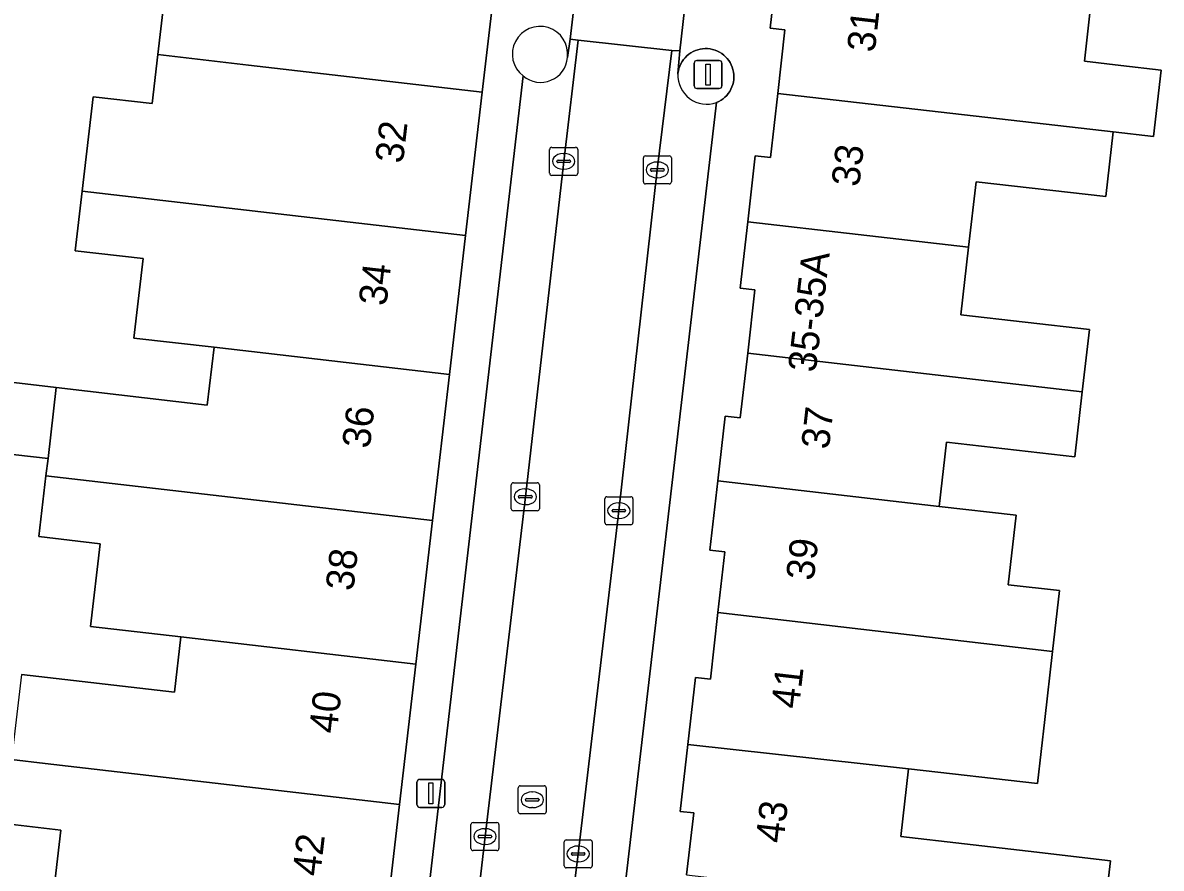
# Model space of a CAD drawing. Extents: x 161692 to 162379, y 380760 to 381678.
# Drawn here: x 162193.77 to 162234.41, y 381015.53 to 381045.72 of the extents above; entities that cross this region are included whole.
import ezdxf

# ---------------------------------------------------------------- set-up
doc = ezdxf.new("R2010")
doc.units = 0
for name, color, linetype in [('IMGEO_Erf', 7, 'Continuous'), ('IMGEO_Groenvoorziening', 7, 'Continuous'), ('IMGEO_Kolk', 7, 'Continuous'), ('IMGEO_Lichtmast', 7, 'Continuous'), ('IMGEO_Pand', 7, 'Continuous'), ('IMGEO_Pand_nummerreeks', 7, 'Continuous'), ('IMGEO_Parkeervlak_open', 7, 'Continuous'), ('IMGEO_Rijbaan_lokaal_open', 7, 'Continuous'), ('IMGEO_Rioolput', 7, 'Continuous'), ('IMGEO_Voetpad_open', 7, 'Continuous')]:
    doc.layers.add(name, color=color, linetype=linetype)

msp = doc.modelspace()

# ---------------------------------------------------------------- linework, layer by layer
at = {"layer": 'IMGEO_Erf'}
for points in [[(162192.017, 381033.036), (162194.963, 381032.694), (162200.356, 381032.068), (162200.595, 381034.13), (162197.738, 381034.461), (162198.066, 381037.297), (162195.638, 381037.579), (162195.885, 381039.709), (162196.276, 381043.078), (162198.39, 381042.833), (162198.593, 381044.584), (162198.937, 381047.547), (162196.665, 381047.811), (162196.933, 381050.121), (162197.276, 381053.072), (162202.884, 381052.421), (162203.171, 381054.889), (162187.312, 381056.762)], [(162231.924, 381046.606), (162231.665, 381044.343), (162232.964, 381044.194), (162234.409, 381044.028), (162234.137, 381041.655), (162232.693, 381041.821), (162232.429, 381039.514), (162227.8, 381040.044), (162227.532, 381037.704), (162227.256, 381035.29), (162231.843, 381034.765), (162231.588, 381032.533), (162231.323, 381030.217), (162226.748, 381030.74), (162226.486, 381028.447), (162229.232, 381028.129), (162228.949, 381025.648), (162230.777, 381025.439), (162230.529, 381023.269), (162230.251, 381020.835), (162229.991, 381018.553), (162225.386, 381019.079), (162225.109, 381016.654), (162229.662, 381016.133), (162232.598, 381015.792), (162232.339, 381013.567)], [(162193.718, 381022.442), (162199.179, 381021.808), (162199.408, 381023.786), (162196.19, 381024.158), (162196.533, 381027.114), (162194.346, 381027.368), (162194.597, 381029.536), (162194.669, 381030.154), (162191.723, 381030.496)], [(162194.798, 381014.013), (162195.131, 381016.884), (162193.1, 381017.12)]]:
    msp.add_lwpolyline(points, dxfattribs=at)
at = {"layer": 'IMGEO_Groenvoorziening'}
for points in [[(162218.535, 381042.87), (162218.616, 381042.908), (162218.694, 381042.953), (162218.767, 381043.005), (162218.835, 381043.063), (162218.898, 381043.127), (162218.954, 381043.196), (162219.005, 381043.27), (162219.048, 381043.349), (162219.085, 381043.43), (162219.113, 381043.515), (162219.135, 381043.602), (162219.148, 381043.691), (162219.153, 381043.78), (162219.151, 381043.87), (162219.14, 381043.959), (162219.121, 381044.046), (162219.095, 381044.132), (162219.061, 381044.215), (162219.02, 381044.295), (162218.972, 381044.37), (162218.918, 381044.441), (162218.857, 381044.507), (162218.79, 381044.567), (162218.719, 381044.621), (162218.643, 381044.669), (162218.563, 381044.709), (162218.48, 381044.742), (162218.394, 381044.768), (162218.306, 381044.785), (162218.217, 381044.795), (162218.127, 381044.797), (162218.038, 381044.791), (162217.95, 381044.777), (162217.863, 381044.755), (162217.778, 381044.725), (162217.697, 381044.688), (162217.619, 381044.644), (162217.545, 381044.593), (162217.476, 381044.536), (162217.413, 381044.472), (162217.355, 381044.404), (162217.304, 381044.33), (162217.26, 381044.252), (162217.223, 381044.171), (162217.193, 381044.086), (162217.171, 381043.999), (162217.156, 381043.912)], [(162217.156, 381043.912), (162217.154, 381043.888)]]:
    msp.add_lwpolyline(points, dxfattribs=at)
for centre, radius, start, end in [((162212.232, 381044.601), 0.988, 352.9683, 232.4462), ((162212.253, 381044.55), 0.961, 229.587, 355.8275), ((162218.189, 381043.847), 1.036, 177.709, 289.4996)]:
    msp.add_arc(centre, radius, start, end, dxfattribs=at)
at = {"layer": 'IMGEO_Kolk'}
for p, q in [((162212.577, 381040.344), (162212.577, 381041.196)), ((162212.652, 381041.27), (162213.504, 381041.27)), ((162213.578, 381041.196), (162213.578, 381040.344)), ((162212.836, 381040.764), (162212.836, 381040.776)), ((162212.879, 381040.813), (162213.277, 381040.813)), ((162213.065, 381041.05), (162213.09, 381041.05)), ((162213.32, 381040.776), (162213.32, 381040.764)), ((162215.921, 381040.04), (162215.921, 381040.892)), ((162215.996, 381040.966), (162216.848, 381040.966)), ((162216.409, 381040.746), (162216.434, 381040.746)), ((162216.922, 381040.892), (162216.922, 381040.04)), ((162213.274, 381040.727), (162212.876, 381040.727)), ((162213.088, 381040.49), (162213.063, 381040.49)), ((162216.18, 381040.46), (162216.18, 381040.472)), ((162216.618, 381040.423), (162216.22, 381040.423)), ((162216.223, 381040.509), (162216.621, 381040.509)), ((162216.664, 381040.472), (162216.664, 381040.46)), ((162213.504, 381040.27), (162212.652, 381040.27)), ((162216.848, 381039.966), (162215.996, 381039.966)), ((162216.432, 381040.186), (162216.407, 381040.186)), ((162211.208, 381028.365), (162211.208, 381029.217)), ((162211.283, 381029.291), (162212.135, 381029.291)), ((162211.696, 381029.071), (162211.721, 381029.071)), ((162212.209, 381029.217), (162212.209, 381028.365)), ((162211.467, 381028.785), (162211.467, 381028.797)), ((162211.905, 381028.748), (162211.507, 381028.748)), ((162211.51, 381028.834), (162211.908, 381028.834)), ((162211.951, 381028.797), (162211.951, 381028.785)), ((162214.546, 381027.868), (162214.546, 381028.72)), ((162214.621, 381028.794), (162215.473, 381028.794)), ((162215.034, 381028.574), (162215.059, 381028.574)), ((162215.547, 381028.72), (162215.547, 381027.868)), ((162212.135, 381028.291), (162211.283, 381028.291)), ((162211.719, 381028.511), (162211.694, 381028.511)), ((162214.805, 381028.288), (162214.805, 381028.3)), ((162215.243, 381028.251), (162214.845, 381028.251)), ((162214.848, 381028.337), (162215.246, 381028.337)), ((162215.289, 381028.3), (162215.289, 381028.288)), ((162215.473, 381027.794), (162214.621, 381027.794)), ((162215.057, 381028.014), (162215.032, 381028.014)), ((162209.766, 381016.232), (162209.766, 381017.084)), ((162209.841, 381017.158), (162210.693, 381017.158)), ((162210.254, 381016.938), (162210.279, 381016.938)), ((162210.767, 381017.084), (162210.767, 381016.232)), ((162210.025, 381016.652), (162210.025, 381016.664)), ((162210.463, 381016.615), (162210.065, 381016.615)), ((162210.068, 381016.701), (162210.466, 381016.701)), ((162210.277, 381016.378), (162210.252, 381016.378)), ((162210.509, 381016.664), (162210.509, 381016.652)), ((162213.094, 381015.612), (162213.094, 381016.464)), ((162213.169, 381016.538), (162214.021, 381016.538)), ((162214.095, 381016.464), (162214.095, 381015.612)), ((162210.693, 381016.158), (162209.841, 381016.158)), ((162213.353, 381016.032), (162213.353, 381016.044)), ((162213.791, 381015.995), (162213.393, 381015.995)), ((162213.396, 381016.081), (162213.794, 381016.081)), ((162213.582, 381016.318), (162213.607, 381016.318)), ((162213.837, 381016.044), (162213.837, 381016.032)), ((162214.021, 381015.538), (162213.169, 381015.538)), ((162213.605, 381015.758), (162213.58, 381015.758))]:
    msp.add_line(p, q, dxfattribs=at)
for points in [[(162212.577, 381040.344), (162212.577, 381041.196)], [(162212.652, 381041.27), (162213.504, 381041.27)], [(162213.578, 381041.196), (162213.578, 381040.344)], [(162215.921, 381040.04), (162215.921, 381040.892)], [(162215.996, 381040.966), (162216.848, 381040.966)], [(162216.922, 381040.892), (162216.922, 381040.04)], [(162213.504, 381040.27), (162212.652, 381040.27)], [(162216.848, 381039.966), (162215.996, 381039.966)], [(162211.208, 381028.365), (162211.208, 381029.217)], [(162211.283, 381029.291), (162212.135, 381029.291)], [(162212.209, 381029.217), (162212.209, 381028.365)], [(162214.546, 381027.868), (162214.546, 381028.72)], [(162214.621, 381028.794), (162215.473, 381028.794)], [(162215.547, 381028.72), (162215.547, 381027.868)], [(162212.135, 381028.291), (162211.283, 381028.291)], [(162215.473, 381027.794), (162214.621, 381027.794)], [(162209.766, 381016.232), (162209.766, 381017.084)], [(162209.841, 381017.158), (162210.693, 381017.158)], [(162210.767, 381017.084), (162210.767, 381016.232)], [(162213.094, 381015.612), (162213.094, 381016.464)], [(162213.169, 381016.538), (162214.021, 381016.538)], [(162214.095, 381016.464), (162214.095, 381015.612)], [(162210.693, 381016.158), (162209.841, 381016.158)], [(162214.021, 381015.538), (162213.169, 381015.538)]]:
    msp.add_lwpolyline(points, dxfattribs=at)
for centre, radius, start, end in [((162212.654, 381041.194), 0.0765, 91.552, 178.448), ((162212.654, 381041.194), 0.0765, 91.552, 178.448), ((162213.502, 381041.194), 0.0765, 1.552, 88.448), ((162213.502, 381041.194), 0.0765, 1.552, 88.448), ((162212.876, 381040.773), 0.0403, 85.8775, 175.7526), ((162212.873, 381040.763), 0.0366, 178.938, 274.7102), ((162213.277, 381040.77), 0.043, 264.8664, 352.4533), ((162213.281, 381040.775), 0.0386, 1.7309, 96.639), ((162215.998, 381040.89), 0.0765, 91.552, 178.448), ((162215.998, 381040.89), 0.0765, 91.552, 178.448), ((162216.846, 381040.89), 0.0765, 1.552, 88.448), ((162216.846, 381040.89), 0.0765, 1.552, 88.448), ((162212.654, 381040.346), 0.0765, 181.552, 268.448), ((162212.654, 381040.346), 0.0765, 181.552, 268.448), ((162213.502, 381040.346), 0.0765, 271.552, 358.448), ((162213.502, 381040.346), 0.0765, 271.552, 358.448), ((162216.22, 381040.469), 0.0403, 85.8775, 175.7526), ((162216.217, 381040.459), 0.0366, 178.938, 274.7102), ((162216.621, 381040.466), 0.043, 264.8664, 352.4533), ((162216.625, 381040.471), 0.0386, 1.7309, 96.639), ((162215.998, 381040.042), 0.0765, 181.552, 268.448), ((162215.998, 381040.042), 0.0765, 181.552, 268.448), ((162216.846, 381040.042), 0.0765, 271.552, 358.448), ((162216.846, 381040.042), 0.0765, 271.552, 358.448), ((162211.285, 381029.215), 0.0765, 91.552, 178.448), ((162211.285, 381029.215), 0.0765, 91.552, 178.448), ((162212.133, 381029.215), 0.0765, 1.552, 88.448), ((162212.133, 381029.215), 0.0765, 1.552, 88.448), ((162211.507, 381028.794), 0.0403, 85.8775, 175.7526), ((162211.504, 381028.784), 0.0366, 178.938, 274.7102), ((162211.908, 381028.791), 0.043, 264.8664, 352.4533), ((162211.912, 381028.796), 0.0386, 1.7309, 96.639), ((162214.623, 381028.718), 0.0765, 91.552, 178.448), ((162214.623, 381028.718), 0.0765, 91.552, 178.448), ((162215.471, 381028.718), 0.0765, 1.552, 88.448), ((162215.471, 381028.718), 0.0765, 1.552, 88.448), ((162211.285, 381028.367), 0.0765, 181.552, 268.448), ((162211.285, 381028.367), 0.0765, 181.552, 268.448), ((162212.133, 381028.367), 0.0765, 271.552, 358.448), ((162212.133, 381028.367), 0.0765, 271.552, 358.448), ((162214.845, 381028.297), 0.0403, 85.8775, 175.7526), ((162214.842, 381028.287), 0.0366, 178.938, 274.7102), ((162215.246, 381028.294), 0.043, 264.8664, 352.4533), ((162215.25, 381028.299), 0.0386, 1.7309, 96.639), ((162214.623, 381027.87), 0.0765, 181.552, 268.448), ((162214.623, 381027.87), 0.0765, 181.552, 268.448), ((162215.471, 381027.87), 0.0765, 271.552, 358.448), ((162215.471, 381027.87), 0.0765, 271.552, 358.448), ((162209.843, 381017.082), 0.0765, 91.552, 178.448), ((162209.843, 381017.082), 0.0765, 91.552, 178.448), ((162210.691, 381017.082), 0.0765, 1.552, 88.448), ((162210.691, 381017.082), 0.0765, 1.552, 88.448), ((162210.065, 381016.661), 0.0403, 85.8775, 175.7526), ((162210.062, 381016.651), 0.0366, 178.938, 274.7102), ((162210.466, 381016.658), 0.043, 264.8664, 352.4533), ((162210.47, 381016.663), 0.0386, 1.7309, 96.639), ((162213.171, 381016.462), 0.0765, 91.552, 178.448), ((162213.171, 381016.462), 0.0765, 91.552, 178.448), ((162214.019, 381016.462), 0.0765, 1.552, 88.448), ((162214.019, 381016.462), 0.0765, 1.552, 88.448), ((162209.843, 381016.234), 0.0765, 181.552, 268.448), ((162209.843, 381016.234), 0.0765, 181.552, 268.448), ((162210.691, 381016.234), 0.0765, 271.552, 358.448), ((162210.691, 381016.234), 0.0765, 271.552, 358.448), ((162213.393, 381016.041), 0.0403, 85.8775, 175.7526), ((162213.39, 381016.031), 0.0366, 178.938, 274.7102), ((162213.794, 381016.038), 0.043, 264.8664, 352.4533), ((162213.798, 381016.043), 0.0386, 1.7309, 96.639), ((162213.171, 381015.614), 0.0765, 181.552, 268.448), ((162213.171, 381015.614), 0.0765, 181.552, 268.448), ((162214.019, 381015.614), 0.0765, 271.552, 358.448), ((162214.019, 381015.614), 0.0765, 271.552, 358.448)]:
    msp.add_arc(centre, radius, start, end, dxfattribs=at)
for centre, major_axis, ratio, start_param, end_param in [((162213.064, 381040.77), (-0.387, 0.002), 0.722429, 4.712389, 7.853982), ((162213.089, 381040.77), (-0.39, 0.002), 0.717154, 1.570796, 4.712389), ((162216.408, 381040.466), (-0.387, 0.002), 0.722429, 4.712389, 7.853982), ((162216.433, 381040.466), (-0.39, 0.002), 0.717154, 1.570796, 4.712389), ((162211.695, 381028.791), (-0.387, 0.002), 0.722429, 4.712389, 7.853982), ((162211.72, 381028.791), (-0.39, 0.002), 0.717154, 1.570796, 4.712389), ((162215.033, 381028.294), (-0.387, 0.002), 0.722429, 4.712389, 7.853982), ((162215.058, 381028.294), (-0.39, 0.002), 0.717154, 1.570796, 4.712389), ((162210.253, 381016.658), (-0.387, 0.002), 0.722429, 4.712389, 7.853982), ((162210.278, 381016.658), (-0.39, 0.002), 0.717154, 1.570796, 4.712389), ((162213.581, 381016.038), (-0.387, 0.002), 0.722429, 4.712389, 7.853982), ((162213.606, 381016.038), (-0.39, 0.002), 0.717154, 1.570796, 4.712389)]:
    msp.add_ellipse(centre, major_axis=major_axis, ratio=ratio, start_param=start_param, end_param=end_param, dxfattribs=at)
at = {"layer": 'IMGEO_Lichtmast'}
for p, q in [((162217.736, 381043.471), (162217.736, 381044.271)), ((162217.736, 381044.271), (162217.736, 381043.471)), ((162217.836, 381044.371), (162218.626, 381044.371)), ((162218.626, 381044.371), (162217.836, 381044.371)), ((162218.726, 381044.271), (162218.726, 381043.471)), ((162218.726, 381043.471), (162218.726, 381044.271)), ((162218.626, 381043.371), (162217.836, 381043.371)), ((162217.836, 381043.371), (162218.626, 381043.371)), ((162207.841, 381017.8), (162207.841, 381018.6)), ((162207.841, 381018.6), (162207.841, 381017.8)), ((162207.941, 381018.7), (162208.731, 381018.7)), ((162208.731, 381018.7), (162207.941, 381018.7)), ((162208.831, 381018.6), (162208.831, 381017.8)), ((162208.831, 381017.8), (162208.831, 381018.6)), ((162208.731, 381017.7), (162207.941, 381017.7)), ((162207.941, 381017.7), (162208.731, 381017.7))]:
    msp.add_line(p, q, dxfattribs=at)
for points in [[(162218.156, 381044.246), (162218.306, 381044.246), (162218.306, 381043.496), (162218.156, 381043.496), (162218.156, 381044.246)], [(162208.261, 381018.575), (162208.411, 381018.575), (162208.411, 381017.825), (162208.261, 381017.825), (162208.261, 381018.575)]]:
    msp.add_lwpolyline(points, dxfattribs=at)
for centre, start, end in [((162217.836, 381044.271), 90, 180), ((162217.836, 381044.271), 90, 180), ((162218.626, 381044.271), 0, 90), ((162218.626, 381044.271), 360, 90), ((162217.836, 381043.471), 180, 270), ((162217.836, 381043.471), 180, 270), ((162218.626, 381043.471), 270, 0), ((162218.626, 381043.471), 270, 0), ((162207.941, 381018.6), 90, 180), ((162207.941, 381018.6), 90, 180), ((162208.731, 381018.6), 0, 90), ((162208.731, 381018.6), 360, 90), ((162207.941, 381017.8), 180, 270), ((162207.941, 381017.8), 180, 270), ((162208.731, 381017.8), 270, 0), ((162208.731, 381017.8), 270, 0)]:
    msp.add_arc(centre, 0.1, start, end, dxfattribs=at)
at = {"layer": 'IMGEO_Pand'}
for points in [[(162198.593, 381044.584), (162201.83, 381044.21), (162210.172, 381043.245), (162210.784, 381048.518), (162196.933, 381050.121), (162196.665, 381047.811), (162198.937, 381047.547)], [(162228.659, 381046.98), (162228.686, 381047.214), (162225.717, 381047.555), (162220.749, 381048.125), (162220.452, 381045.528), (162220.977, 381045.467), (162220.717, 381043.188), (162232.693, 381041.821), (162234.137, 381041.655), (162234.409, 381044.028), (162232.964, 381044.194), (162231.665, 381044.343), (162231.924, 381046.606)], [(162198.593, 381044.584), (162198.39, 381042.833), (162196.276, 381043.078), (162195.885, 381039.709), (162209.578, 381038.124), (162210.172, 381043.245), (162201.83, 381044.21)], [(162220.717, 381043.188), (162220.456, 381040.908), (162219.917, 381040.969), (162219.646, 381038.605), (162227.532, 381037.704), (162227.8, 381040.044), (162232.429, 381039.514), (162232.693, 381041.821)], [(162200.595, 381034.13), (162209.002, 381033.157), (162209.578, 381038.124), (162195.885, 381039.709), (162195.638, 381037.579), (162198.066, 381037.297), (162197.738, 381034.461)], [(162227.532, 381037.704), (162219.646, 381038.605), (162219.376, 381036.242), (162219.906, 381036.181), (162219.647, 381033.916), (162231.588, 381032.533), (162231.843, 381034.765), (162227.256, 381035.29)], [(162209.002, 381033.157), (162200.595, 381034.13), (162200.356, 381032.068), (162194.963, 381032.694), (162194.669, 381030.154), (162194.597, 381029.536), (162208.396, 381027.939)], [(162219.647, 381033.916), (162219.383, 381031.608), (162218.848, 381031.67), (162218.584, 381029.362), (162226.486, 381028.447), (162226.748, 381030.74), (162231.323, 381030.217), (162231.588, 381032.533)], [(162194.963, 381032.694), (162192.017, 381033.036), (162191.723, 381030.496), (162194.669, 381030.154)], [(162208.396, 381027.939), (162194.597, 381029.536), (162194.346, 381027.368), (162196.533, 381027.114), (162196.19, 381024.158), (162199.408, 381023.786), (162207.802, 381022.815)], [(162226.486, 381028.447), (162218.584, 381029.362), (162218.3, 381026.88), (162218.834, 381026.819), (162218.586, 381024.654), (162230.529, 381023.269), (162230.777, 381025.439), (162228.949, 381025.648), (162229.232, 381028.129)], [(162230.529, 381023.269), (162218.586, 381024.654), (162218.314, 381022.276), (162217.788, 381022.336), (162217.514, 381019.946), (162225.386, 381019.079), (162229.991, 381018.553), (162230.251, 381020.835)], [(162207.802, 381022.815), (162199.408, 381023.786), (162199.179, 381021.808), (162193.718, 381022.442), (162193.365, 381019.405), (162194.568, 381019.266), (162207.22, 381017.802)], [(162217.514, 381019.946), (162217.241, 381017.557), (162217.718, 381017.503), (162217.465, 381015.292), (162229.407, 381013.907), (162232.339, 381013.567), (162232.598, 381015.792), (162229.662, 381016.133), (162225.109, 381016.654), (162225.386, 381019.079)], [(162207.22, 381017.802), (162194.568, 381019.266), (162193.365, 381019.405), (162192.324, 381019.525), (162192.059, 381017.241), (162193.1, 381017.12), (162195.131, 381016.884), (162194.798, 381014.013), (162198.207, 381013.618), (162206.622, 381012.644)]]:
    msp.add_lwpolyline(points, close=True, dxfattribs=at)
at = {"layer": 'IMGEO_Parkeervlak_open'}
for points in [[(162209.395, 381011.555), (162209.36, 381011.181), (162209.637, 381011.126), (162210.269, 381016.657), (162211.71, 381028.79), (162213.079, 381040.77), (162213.598, 381045.093), (162213.306, 381045.133), (162213.212, 381044.48)], [(162217.154, 381043.888), (162217.156, 381043.912), (162217.228, 381044.718), (162216.935, 381044.734), (162216.42, 381040.466), (162215.046, 381028.294), (162213.593, 381016.039), (162212.936, 381010.735), (162213.263, 381010.688), (162213.277, 381010.826)], [(162211.63, 381043.818), (162208.036, 381012.843)], [(162214.908, 381011.754), (162218.535, 381042.87)]]:
    msp.add_lwpolyline(points, dxfattribs=at)
for centre, radius, start, end in [((162212.253, 381044.55), 0.961, 229.587, 355.8275), ((162218.189, 381043.847), 1.036, 177.709, 289.4996)]:
    msp.add_arc(centre, radius, start, end, dxfattribs=at)
at = {"layer": 'IMGEO_Rijbaan_lokaal_open'}
for points in [[(162213.306, 381045.133), (162213.598, 381045.093), (162216.935, 381044.734), (162217.228, 381044.718), (162218.512, 381056.025), (162218.219, 381056.054), (162214.924, 381056.471), (162214.64, 381056.476)], [(162209.637, 381011.126), (162212.936, 381010.735), (162213.593, 381016.039), (162215.046, 381028.294), (162216.42, 381040.466), (162216.935, 381044.734), (162213.598, 381045.093), (162213.079, 381040.77), (162211.71, 381028.79), (162210.269, 381016.657)]]:
    msp.add_lwpolyline(points, close=True, dxfattribs=at)
at = {"layer": 'IMGEO_Rioolput'}
for p, q in [((162211.455, 381017.543), (162211.455, 381018.395)), ((162211.53, 381018.469), (162212.382, 381018.469)), ((162212.456, 381018.395), (162212.456, 381017.543)), ((162211.714, 381017.963), (162211.714, 381017.975)), ((162211.757, 381018.012), (162212.155, 381018.012)), ((162211.943, 381018.249), (162211.968, 381018.249)), ((162212.198, 381017.975), (162212.198, 381017.963)), ((162212.152, 381017.926), (162211.754, 381017.926)), ((162211.966, 381017.689), (162211.941, 381017.689)), ((162212.382, 381017.469), (162211.53, 381017.469))]:
    msp.add_line(p, q, dxfattribs=at)
for points in [[(162211.455, 381017.543), (162211.455, 381018.395)], [(162211.53, 381018.469), (162212.382, 381018.469)], [(162212.456, 381018.395), (162212.456, 381017.543)], [(162212.382, 381017.469), (162211.53, 381017.469)]]:
    msp.add_lwpolyline(points, dxfattribs=at)
for centre, radius, start, end in [((162211.532, 381018.393), 0.0765, 91.552, 178.448), ((162211.532, 381018.393), 0.0765, 91.552, 178.448), ((162212.38, 381018.393), 0.0765, 1.552, 88.448), ((162212.38, 381018.393), 0.0765, 1.552, 88.448), ((162211.754, 381017.972), 0.0403, 85.8775, 175.7526), ((162212.159, 381017.974), 0.0386, 1.7309, 96.639), ((162211.751, 381017.962), 0.0366, 178.938, 274.7102), ((162212.155, 381017.969), 0.043, 264.8664, 352.4533), ((162211.532, 381017.545), 0.0765, 181.552, 268.448), ((162211.532, 381017.545), 0.0765, 181.552, 268.448), ((162212.38, 381017.545), 0.0765, 271.552, 358.448), ((162212.38, 381017.545), 0.0765, 271.552, 358.448)]:
    msp.add_arc(centre, radius, start, end, dxfattribs=at)
for centre, major_axis, ratio, start_param, end_param in [((162211.942, 381017.969), (-0.387, 0.002), 0.722429, 4.712389, 7.853982), ((162211.967, 381017.969), (-0.39, 0.002), 0.717154, 1.570796, 4.712389)]:
    msp.add_ellipse(centre, major_axis=major_axis, ratio=ratio, start_param=start_param, end_param=end_param, dxfattribs=at)
at = {"layer": 'IMGEO_Voetpad_open'}
for points in [[(162216.372, 381096.694), (162215.66, 381090.553), (162215.018, 381085.019), (162214.419, 381079.858), (162213.865, 381075.086), (162213.278, 381070.021), (162212.694, 381064.99), (162212.117, 381060.019), (162211.529, 381054.948), (162211.412, 381053.934), (162210.784, 381048.518), (162210.172, 381043.245), (162209.578, 381038.124), (162209.002, 381033.157), (162208.396, 381027.939), (162207.802, 381022.815), (162207.22, 381017.802), (162206.622, 381012.644)], [(162213.212, 381044.48), (162213.306, 381045.133), (162214.64, 381056.476)], [(162218.512, 381056.025), (162217.228, 381044.718), (162217.156, 381043.912), (162217.171, 381043.999), (162217.193, 381044.086), (162217.223, 381044.171), (162217.26, 381044.252), (162217.304, 381044.33), (162217.355, 381044.404), (162217.413, 381044.472), (162217.476, 381044.536), (162217.545, 381044.593), (162217.619, 381044.644), (162217.697, 381044.688), (162217.778, 381044.725), (162217.863, 381044.755), (162217.95, 381044.777), (162218.038, 381044.791), (162218.127, 381044.797), (162218.217, 381044.795), (162218.306, 381044.785), (162218.394, 381044.768), (162218.48, 381044.742), (162218.563, 381044.709), (162218.643, 381044.669), (162218.719, 381044.621), (162218.79, 381044.567), (162218.857, 381044.507), (162218.918, 381044.441), (162218.972, 381044.37), (162219.02, 381044.295), (162219.061, 381044.215), (162219.095, 381044.132), (162219.121, 381044.046), (162219.14, 381043.959), (162219.151, 381043.87), (162219.153, 381043.78), (162219.148, 381043.691), (162219.135, 381043.602), (162219.113, 381043.515), (162219.085, 381043.43), (162219.048, 381043.349), (162219.005, 381043.27), (162218.954, 381043.196), (162218.898, 381043.127), (162218.835, 381043.063), (162218.767, 381043.005), (162218.694, 381042.953), (162218.616, 381042.908), (162218.535, 381042.87), (162214.908, 381011.754)], [(162217.465, 381015.292), (162217.718, 381017.503), (162217.241, 381017.557), (162217.514, 381019.946), (162217.788, 381022.336), (162218.314, 381022.276), (162218.586, 381024.654), (162218.834, 381026.819), (162218.3, 381026.88), (162218.584, 381029.362), (162218.848, 381031.67), (162219.383, 381031.608), (162219.647, 381033.916), (162219.906, 381036.181), (162219.376, 381036.242), (162219.646, 381038.605), (162219.917, 381040.969), (162220.456, 381040.908), (162220.717, 381043.188), (162220.977, 381045.467), (162220.452, 381045.528), (162220.749, 381048.125)], [(162208.036, 381012.843), (162211.63, 381043.818)]]:
    msp.add_lwpolyline(points, dxfattribs=at)
msp.add_arc((162212.232, 381044.601), 0.988, 352.9683, 232.4462, dxfattribs=at)

# ---------------------------------------------------------------- texts
at = {"layer": 'IMGEO_Pand_nummerreeks'}
for s, rotation, p in [('31', 83.4112, (162224.179, 381044.636)), ('32', 83.3828, (162207.337, 381040.671)), ('33', 83.4136, (162223.626, 381039.836)), ('35-35A', 83.2794, (162222.072, 381033.207)), ('34', 83.3828, (162206.746, 381035.583)), ('36', 83.3825, (162206.155, 381030.491)), ('37', 83.4136, (162222.543, 381030.46)), ('39', 83.4112, (162222.002, 381025.772)), ('38', 83.3825, (162205.566, 381025.403)), ('41', 83.4136, (162221.473, 381021.196)), ('40', 83.3825, (162204.975, 381020.311)), ('43', 83.4136, (162220.919, 381016.396)), ('42', 83.3825, (162204.383, 381015.214))]:
    msp.add_text(s, height=1, rotation=rotation, dxfattribs=at).set_placement(p)

doc.saveas('drawing.dxf')
